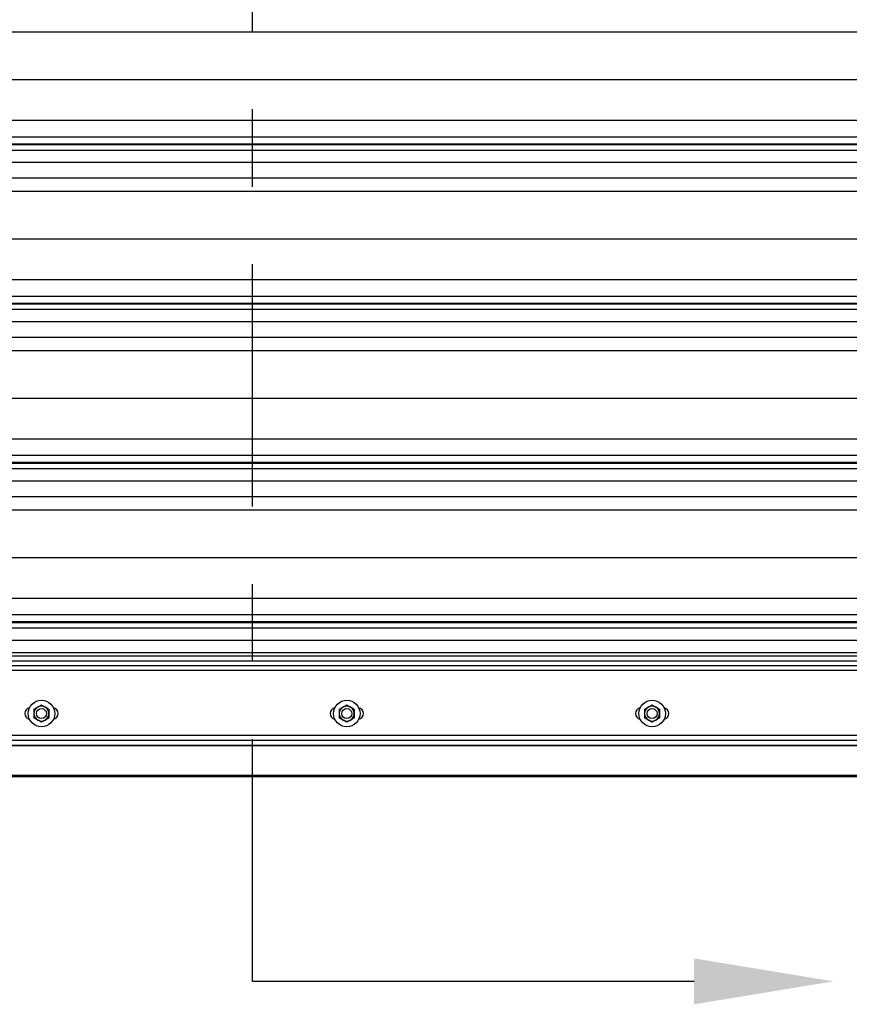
# Model space of a CAD drawing. Header units: inches. Extents: x 170 to 284, y 215 to 248.
# Tile 534 of 656: x 204.84 to 205.91, y 239.49 to 240.76. Entities that reach past the tile are written whole.
import ezdxf
from ezdxf import colors
from ezdxf.entities.mleader import LeaderData, LeaderLine
from ezdxf.math import Vec2, Vec3

# ---------------------------------------------------------------- set-up
doc = ezdxf.new("R2010")
doc.units = ezdxf.units.IN
doc.header["$LTSCALE"] = 0.25
doc.header["$MEASUREMENT"] = 0
doc.linetypes.add('CENTER', pattern=[2, 1.25, -0.25, 0.25, -0.25])
doc.layers.add('LH FRONT OF HOOD', color=7, linetype='Continuous')
doc.layers.add('SECTION CUTS', color=6, linetype='CENTER')
doc.styles.get("Standard").update_dxf_attribs({"font": 'romans.shx'})

msp = doc.modelspace()

# ---------------------------------------------------------------- linework, layer by layer
at = {"layer": 'LH FRONT OF HOOD'}
for p, q in [((202.57687, 240.74095), (206.45609, 240.74095)), ((202.53049, 240.67956), (206.50248, 240.67956)), ((202.50032, 240.62717), (206.53264, 240.62717)), ((202.50032, 240.60579), (206.53264, 240.60579)), ((206.53264, 240.59631), (202.50032, 240.59631)), ((202.50032, 240.59567), (206.53264, 240.59567)), ((202.50032, 240.58865), (206.53264, 240.58865)), ((202.50032, 240.57296), (206.53264, 240.57296)), ((202.50032, 240.55258), (206.53264, 240.55258)), ((202.57687, 240.5355), (206.45609, 240.5355)), ((202.53049, 240.47411), (206.50248, 240.47411)), ((202.50032, 240.42172), (206.53264, 240.42172)), ((202.50032, 240.40034), (206.53264, 240.40034)), ((206.53264, 240.39086), (202.50032, 240.39086)), ((202.50032, 240.39022), (206.53264, 240.39022)), ((202.50032, 240.3832), (206.53264, 240.3832)), ((202.50032, 240.36752), (206.53264, 240.36752)), ((202.50032, 240.34713), (206.53264, 240.34713)), ((202.57687, 240.33005), (206.45609, 240.33005)), ((202.53049, 240.26866), (206.50248, 240.26866)), ((202.50032, 240.21628), (206.53264, 240.21628)), ((202.50032, 240.1949), (206.53264, 240.1949)), ((206.53264, 240.18541), (202.50032, 240.18541)), ((202.50032, 240.18477), (206.53264, 240.18477)), ((202.50032, 240.17775), (206.53264, 240.17775)), ((202.50032, 240.16207), (206.53264, 240.16207)), ((202.50032, 240.14168), (206.53264, 240.14168)), ((202.57687, 240.12461), (206.45609, 240.12461)), ((202.53049, 240.06321), (206.50248, 240.06321)), ((202.50032, 240.01083), (206.53264, 240.01083)), ((202.50032, 239.98945), (206.53264, 239.98945)), ((206.53264, 239.97996), (202.50032, 239.97996)), ((202.50032, 239.97932), (206.53264, 239.97932)), ((202.50032, 239.97231), (206.53264, 239.97231)), ((202.50032, 239.95662), (206.53264, 239.95662)), ((206.53264, 239.94023), (202.50032, 239.94023)), ((206.53264, 239.93564), (202.50032, 239.93564)), ((206.53264, 239.92945), (202.50032, 239.92945)), ((202.50032, 239.92384), (206.53264, 239.92384)), ((206.53264, 239.91742), (202.50032, 239.91742)), ((202.50032, 239.83396), (206.53264, 239.83396)), ((202.50032, 239.82754), (206.53264, 239.82754)), ((206.67368, 239.82031), (202.35929, 239.82031)), ((202.49197, 239.82111), (206.541, 239.82111)), ((208.44568, 239.78003), (200.70953, 239.78003)), ((206.67368, 239.78189), (202.35929, 239.78189)), ((206.67368, 239.78074), (202.35929, 239.78074)), ((206.67368, 239.78003), (202.35929, 239.78003)), ((206.62899, 239.78189), (202.50249, 239.78189))]:
    msp.add_line(p, q, dxfattribs=at)
for centre, radius in [((204.86746, 239.86178), 0.01712), ((205.26123, 239.86178), 0.01712), ((205.65501, 239.86178), 0.01712), ((204.86746, 239.86178), 0.00642), ((205.26123, 239.86178), 0.00642), ((205.65501, 239.86178), 0.00642)]:
    msp.add_circle(centre, radius, dxfattribs=at)
for centre, radius, start, end in [((204.85355, 239.86178), 0.00749, 102.05152, 257.94848), ((204.86746, 239.86178), 0.00962, 120, 180), ((204.86746, 239.86178), 0.00962, 60, 120), ((204.86746, 239.86178), 0.00962, 0, 60), ((204.88137, 239.86178), 0.00749, 282.05152, 77.94848), ((205.24732, 239.86178), 0.00749, 102.05152, 257.94848), ((205.26123, 239.86178), 0.00962, 120, 180), ((205.26123, 239.86178), 0.00962, 60, 120), ((205.26123, 239.86178), 0.00962, 0, 60), ((205.27514, 239.86178), 0.00749, 282.05152, 77.94848), ((205.64109, 239.86178), 0.00749, 102.05152, 257.94848), ((205.65501, 239.86178), 0.00962, 120, 180), ((205.65501, 239.86178), 0.00962, 60, 120), ((205.65501, 239.86178), 0.00962, 0, 60), ((205.66892, 239.86178), 0.00749, 282.05152, 77.94848), ((204.86746, 239.86178), 0.00962, 180, 240), ((204.86746, 239.86178), 0.00962, 240, 300), ((204.86746, 239.86178), 0.00962, 300, 0), ((205.26123, 239.86178), 0.00962, 180, 240), ((205.26123, 239.86178), 0.00962, 240, 300), ((205.26123, 239.86178), 0.00962, 300, 0), ((205.65501, 239.86178), 0.00962, 180, 240), ((205.65501, 239.86178), 0.00962, 240, 300), ((205.65501, 239.86178), 0.00962, 300, 0)]:
    msp.add_arc(centre, radius, start, end, dxfattribs=at)
for points, knots in [([(204.85783, 239.86733), (204.85858, 239.86776), (204.8601, 239.86864), (204.86177, 239.8696), (204.86262, 239.8701), (204.86265, 239.87011)], [0, 0, 0, 0, 0.4839977, 0.9856214, 1, 1, 1, 1]), ([(204.85783, 239.86733), (204.85783, 239.86686), (204.85783, 239.8651), (204.85783, 239.86318), (204.85783, 239.86178)], [0, 0, 0, 0, 0.2661568, 1, 1, 1, 1]), ([(204.86265, 239.87011), (204.86332, 239.8705), (204.86469, 239.87129), (204.86628, 239.87221), (204.86719, 239.87273), (204.86746, 239.87289)], [0, 0, 0, 0, 0.4057211, 0.8260994, 1, 1, 1, 1]), ([(204.86746, 239.87289), (204.8682, 239.87246), (204.86973, 239.87158), (204.87139, 239.87062), (204.87224, 239.87012), (204.87227, 239.87011)], [0, 0, 0, 0, 0.4839977, 0.9856214, 1, 1, 1, 1]), ([(204.87227, 239.87011), (204.87294, 239.86972), (204.87431, 239.86893), (204.8759, 239.86801), (204.87681, 239.86749), (204.87708, 239.86733)], [0, 0, 0, 0, 0.4057211, 0.8260994, 1, 1, 1, 1]), ([(204.87708, 239.86733), (204.87708, 239.86686), (204.87708, 239.8651), (204.87708, 239.86318), (204.87708, 239.86178)], [0, 0, 0, 0, 0.2661568, 1, 1, 1, 1]), ([(205.25161, 239.86733), (205.25236, 239.86776), (205.25388, 239.86864), (205.25554, 239.8696), (205.2564, 239.8701), (205.25642, 239.87011)], [0, 0, 0, 0, 0.4839977, 0.9856214, 1, 1, 1, 1]), ([(205.25161, 239.86733), (205.25161, 239.86686), (205.25161, 239.8651), (205.25161, 239.86318), (205.25161, 239.86178)], [0, 0, 0, 0, 0.2661568, 1, 1, 1, 1]), ([(205.25642, 239.87011), (205.25709, 239.8705), (205.25846, 239.87129), (205.26006, 239.87221), (205.26096, 239.87273), (205.26123, 239.87289)], [0, 0, 0, 0, 0.4057211, 0.8260994, 1, 1, 1, 1]), ([(205.26123, 239.87289), (205.26198, 239.87246), (205.2635, 239.87158), (205.26516, 239.87062), (205.26602, 239.87012), (205.26604, 239.87011)], [0, 0, 0, 0, 0.4839977, 0.9856214, 1, 1, 1, 1]), ([(205.26604, 239.87011), (205.26671, 239.86972), (205.26808, 239.86893), (205.26968, 239.86801), (205.27059, 239.86749), (205.27085, 239.86733)], [0, 0, 0, 0, 0.4057211, 0.8260994, 1, 1, 1, 1]), ([(205.27085, 239.86733), (205.27085, 239.86686), (205.27085, 239.8651), (205.27085, 239.86318), (205.27085, 239.86178)], [0, 0, 0, 0, 0.2661568, 1, 1, 1, 1]), ([(205.64538, 239.86733), (205.64613, 239.86776), (205.64765, 239.86864), (205.64932, 239.8696), (205.65017, 239.8701), (205.65019, 239.87011)], [0, 0, 0, 0, 0.4839977, 0.9856214, 1, 1, 1, 1]), ([(205.64538, 239.86733), (205.64538, 239.86686), (205.64538, 239.8651), (205.64538, 239.86318), (205.64538, 239.86178)], [0, 0, 0, 0, 0.2661568, 1, 1, 1, 1]), ([(205.65019, 239.87011), (205.65087, 239.8705), (205.65224, 239.87129), (205.65383, 239.87221), (205.65474, 239.87273), (205.65501, 239.87289)], [0, 0, 0, 0, 0.4057211, 0.8260994, 1, 1, 1, 1]), ([(205.65501, 239.87289), (205.65575, 239.87246), (205.65727, 239.87158), (205.65894, 239.87062), (205.65979, 239.87012), (205.65982, 239.87011)], [0, 0, 0, 0, 0.4839977, 0.9856214, 1, 1, 1, 1]), ([(205.65982, 239.87011), (205.66049, 239.86972), (205.66186, 239.86893), (205.66345, 239.86801), (205.66436, 239.86749), (205.66463, 239.86733)], [0, 0, 0, 0, 0.4057211, 0.8260994, 1, 1, 1, 1]), ([(205.66463, 239.86733), (205.66463, 239.86686), (205.66463, 239.8651), (205.66463, 239.86318), (205.66463, 239.86178)], [0, 0, 0, 0, 0.2661568, 1, 1, 1, 1]), ([(204.85783, 239.86178), (204.85783, 239.86165), (204.85783, 239.8601), (204.85783, 239.8582), (204.85783, 239.85655), (204.85783, 239.85622)], [0, 0, 0, 0, 0.0660449, 0.8129016, 1, 1, 1, 1]), ([(204.86265, 239.85344), (204.86197, 239.85383), (204.8606, 239.85462), (204.85901, 239.85554), (204.8581, 239.85607), (204.85783, 239.85622)], [0, 0, 0, 0, 0.4057211, 0.8260994, 1, 1, 1, 1]), ([(204.86746, 239.85067), (204.86671, 239.8511), (204.86519, 239.85198), (204.86352, 239.85294), (204.86267, 239.85343), (204.86265, 239.85344)], [0, 0, 0, 0, 0.4839977, 0.9856214, 1, 1, 1, 1]), ([(204.87227, 239.85344), (204.87159, 239.85306), (204.87023, 239.85226), (204.86863, 239.85134), (204.86772, 239.85082), (204.86746, 239.85067)], [0, 0, 0, 0, 0.4057211, 0.8260994, 1, 1, 1, 1]), ([(204.87708, 239.85622), (204.87633, 239.85579), (204.87481, 239.85491), (204.87315, 239.85395), (204.87229, 239.85346), (204.87227, 239.85344)], [0, 0, 0, 0, 0.4839977, 0.9856214, 1, 1, 1, 1]), ([(204.87708, 239.86178), (204.87708, 239.86165), (204.87708, 239.8601), (204.87708, 239.8582), (204.87708, 239.85655), (204.87708, 239.85622)], [0, 0, 0, 0, 0.0660449, 0.8129016, 1, 1, 1, 1]), ([(205.25161, 239.86178), (205.25161, 239.86165), (205.25161, 239.8601), (205.25161, 239.8582), (205.25161, 239.85655), (205.25161, 239.85622)], [0, 0, 0, 0, 0.0660449, 0.8129016, 1, 1, 1, 1]), ([(205.25642, 239.85344), (205.25575, 239.85383), (205.25438, 239.85462), (205.25278, 239.85554), (205.25188, 239.85607), (205.25161, 239.85622)], [0, 0, 0, 0, 0.4057211, 0.8260994, 1, 1, 1, 1]), ([(205.26123, 239.85067), (205.26048, 239.8511), (205.25896, 239.85198), (205.2573, 239.85294), (205.25644, 239.85343), (205.25642, 239.85344)], [0, 0, 0, 0, 0.4839977, 0.9856214, 1, 1, 1, 1]), ([(205.26604, 239.85344), (205.26537, 239.85306), (205.264, 239.85226), (205.26241, 239.85134), (205.2615, 239.85082), (205.26123, 239.85067)], [0, 0, 0, 0, 0.4057211, 0.8260994, 1, 1, 1, 1]), ([(205.27085, 239.85622), (205.27011, 239.85579), (205.26858, 239.85491), (205.26692, 239.85395), (205.26607, 239.85346), (205.26604, 239.85344)], [0, 0, 0, 0, 0.4839977, 0.9856214, 1, 1, 1, 1]), ([(205.27085, 239.86178), (205.27085, 239.86165), (205.27085, 239.8601), (205.27085, 239.8582), (205.27085, 239.85655), (205.27085, 239.85622)], [0, 0, 0, 0, 0.0660449, 0.8129016, 1, 1, 1, 1]), ([(205.64538, 239.86178), (205.64538, 239.86165), (205.64538, 239.8601), (205.64538, 239.8582), (205.64538, 239.85655), (205.64538, 239.85622)], [0, 0, 0, 0, 0.0660449, 0.8129016, 1, 1, 1, 1]), ([(205.65019, 239.85344), (205.64952, 239.85383), (205.64815, 239.85462), (205.64656, 239.85554), (205.64565, 239.85607), (205.64538, 239.85622)], [0, 0, 0, 0, 0.4057211, 0.8260994, 1, 1, 1, 1]), ([(205.65501, 239.85067), (205.65426, 239.8511), (205.65274, 239.85198), (205.65107, 239.85294), (205.65022, 239.85343), (205.65019, 239.85344)], [0, 0, 0, 0, 0.4839977, 0.9856214, 1, 1, 1, 1]), ([(205.65982, 239.85344), (205.65914, 239.85306), (205.65777, 239.85226), (205.65618, 239.85134), (205.65527, 239.85082), (205.65501, 239.85067)], [0, 0, 0, 0, 0.4057211, 0.8260994, 1, 1, 1, 1]), ([(205.66463, 239.85622), (205.66388, 239.85579), (205.66236, 239.85491), (205.66069, 239.85395), (205.65984, 239.85346), (205.65982, 239.85344)], [0, 0, 0, 0, 0.4839977, 0.9856214, 1, 1, 1, 1]), ([(205.66463, 239.86178), (205.66463, 239.86165), (205.66463, 239.8601), (205.66463, 239.8582), (205.66463, 239.85655), (205.66463, 239.85622)], [0, 0, 0, 0, 0.0660449, 0.8129016, 1, 1, 1, 1])]:
    msp.add_open_spline(points, degree=3, knots=knots, dxfattribs=at)
at = {"layer": 'SECTION CUTS'}
msp.add_line((205.13955, 239.51635), (205.13955, 245.16362), dxfattribs=at)

# ---------------------------------------------------------------- leaders
ml = msp.add_multileader_mtext('Standard', dxfattribs=at)
ml.set_content('', color=256)
ml.set_leader_properties()
ml.build(insert=Vec2(0, 0))
ml.multileader.update_dxf_attribs({"dogleg_length": 0, "arrow_head_size": 0.18})
ctx = ml.context
ctx.base_point, ctx.char_height, ctx.arrow_head_size, ctx.landing_gap_size, ctx.plane_origin, ctx.plane_x_axis, ctx.plane_y_axis = Vec3(205.13955, 239.51635), 0.18, 0.18, 0, Vec3(205.88907, 239.51635), Vec3(0, 1), Vec3(-1, 0)
notes = []
notes.append((ctx, [(0, (1, 1, 0), (205.13955, 239.51635), (1, 0), 0, [(0, [(205.88907, 239.51635)], 0, [])])]))
ctx.mtext.insert, ctx.mtext.text_direction, ctx.mtext.rotation, ctx.mtext.flow_direction = Vec3(205.04955, 239.51635), Vec3(0, 1), 1.5707963, 5
for ctx, leaders in notes:
    for number, flags, end, landing, length, lines in leaders:
        leader = LeaderData()
        leader.index, (leader.has_last_leader_line, leader.has_dogleg_vector, leader.attachment_direction) = number, flags
        leader.last_leader_point, leader.dogleg_vector, leader.dogleg_length = Vec3(end), Vec3(landing), length
        for number, points, colour, breaks in lines:
            line = LeaderLine()
            line.index, line.vertices, line.color, line.breaks = number, Vec3.list(points), colors.encode_raw_color(colour), breaks
            leader.lines.append(line)
        ctx.leaders.append(leader)

doc.saveas('drawing.dxf')
